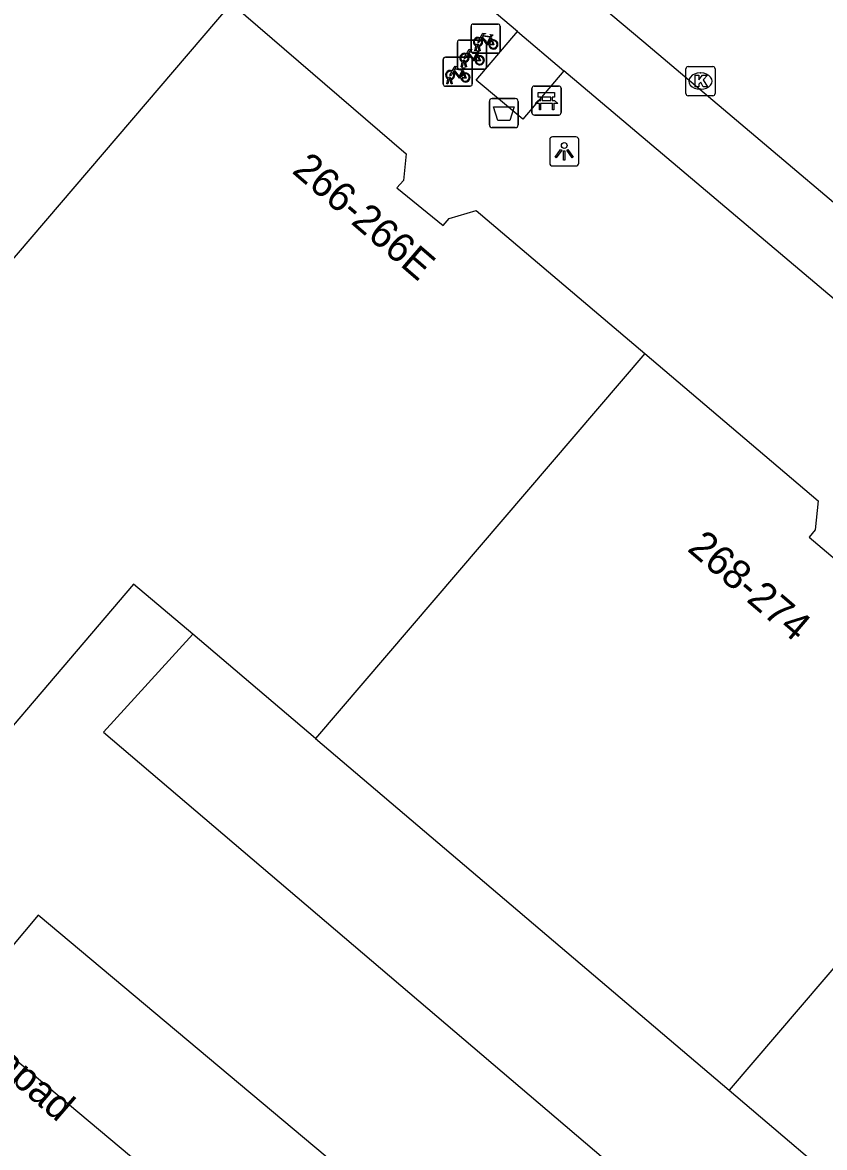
# Model space of a CAD drawing. Extents: x 162347 to 162868, y 381221 to 381813.
# Drawn here: x 162687 to 162714.57, y 381609.38 to 381648.06 of the extents above; entities that cross this region are included whole.
import ezdxf

# ---------------------------------------------------------------- set-up
doc = ezdxf.new("R2010")
doc.units = 0
for name, color, linetype in [('IMGEO_Afvalbak', 7, 'Continuous'), ('IMGEO_Bank', 7, 'Continuous'), ('IMGEO_Fietsenrek', 7, 'Continuous'), ('IMGEO_Fietspad_gesloten', 7, 'Continuous'), ('IMGEO_Kolk', 7, 'Continuous'), ('IMGEO_Lichtpunt', 7, 'Continuous'), ('IMGEO_Openbare_ruimte_label', 7, 'Continuous'), ('IMGEO_Pand', 7, 'Continuous'), ('IMGEO_Pand_nummerreeks', 7, 'Continuous'), ('IMGEO_Rijbaan_lokaal_open', 7, 'Continuous'), ('IMGEO_Voetpad_open', 7, 'Continuous')]:
    doc.layers.add(name, color=color, linetype=linetype)

msp = doc.modelspace()

# ---------------------------------------------------------------- linework, layer by layer
at = {"layer": 'IMGEO_Afvalbak'}
for p, q in [((162703.049, 381644.547), (162703.049, 381645.347)), ((162703.049, 381645.347), (162703.049, 381644.547)), ((162703.149, 381645.447), (162703.939, 381645.447)), ((162703.939, 381645.447), (162703.149, 381645.447)), ((162704.039, 381645.347), (162704.039, 381644.547)), ((162704.039, 381644.547), (162704.039, 381645.347)), ((162703.939, 381644.447), (162703.149, 381644.447)), ((162703.149, 381644.447), (162703.939, 381644.447))]:
    msp.add_line(p, q, dxfattribs=at)
msp.add_lwpolyline([(162703.192, 381645.161), (162703.896, 381645.161), (162703.747, 381644.691), (162703.341, 381644.691), (162703.192, 381645.161)], dxfattribs=at)
for centre, start, end in [((162703.149, 381645.347), 90, 180), ((162703.149, 381645.347), 90, 180), ((162703.939, 381645.347), 0, 90), ((162703.939, 381645.347), 360, 90), ((162703.149, 381644.547), 180, 270), ((162703.149, 381644.547), 180, 270), ((162703.939, 381644.547), 270, 0), ((162703.939, 381644.547), 270, 0)]:
    msp.add_arc(centre, 0.1, start, end, dxfattribs=at)
at = {"layer": 'IMGEO_Bank'}
for p, q in [((162704.511, 381644.953), (162704.511, 381645.794)), ((162704.511, 381645.794), (162704.511, 381644.953)), ((162704.586, 381645.878), (162705.427, 381645.878)), ((162705.427, 381645.878), (162704.586, 381645.878)), ((162705.511, 381645.803), (162705.511, 381644.962)), ((162705.511, 381644.962), (162705.511, 381645.803)), ((162705.208, 381645.276), (162704.815, 381645.276)), ((162704.82, 381645.384), (162704.82, 381645.49)), ((162704.864, 381645.49), (162704.864, 381645.384)), ((162705.152, 381645.496), (162704.87, 381645.496)), ((162704.87, 381645.378), (162705.152, 381645.378)), ((162705.158, 381645.384), (162705.158, 381645.49)), ((162705.202, 381645.49), (162705.202, 381645.384)), ((162705.436, 381644.878), (162704.595, 381644.878)), ((162704.595, 381644.878), (162705.436, 381644.878))]:
    msp.add_line(p, q, dxfattribs=at)
for points in [[(162704.814, 381645.496), (162704.728, 381645.496), (162704.728, 381645.657), (162705.291, 381645.657), (162705.291, 381645.496), (162705.208, 381645.496)], [(162704.758, 381645.276), (162704.616, 381645.276), (162704.728, 381645.378), (162704.814, 381645.378)], [(162704.808, 381645.269), (162704.808, 381645.062), (162704.765, 381645.062), (162704.765, 381645.269)], [(162705.208, 381645.378), (162705.291, 381645.378), (162705.403, 381645.276), (162705.264, 381645.276)], [(162705.258, 381645.269), (162705.258, 381645.062), (162705.214, 381645.062), (162705.214, 381645.269)]]:
    msp.add_lwpolyline(points, dxfattribs=at)
for centre, radius, start, end in [((162704.589, 381645.8), 0.0779, 92.4484, 184.2845), ((162704.589, 381645.8), 0.0779, 92.4484, 184.2845), ((162705.433, 381645.8), 0.0779, 2.4484, 94.2845), ((162705.433, 381645.8), 0.0779, 2.4484, 94.2845), ((162704.758, 381645.269), 0.00671, 2.8957, 87.1043), ((162704.815, 381645.269), 0.00671, 92.8957, 177.1043), ((162704.813, 381645.489), 0.00671, 2.8957, 87.1043), ((162704.813, 381645.385), 0.00671, 272.8957, 357.1043), ((162704.87, 381645.489), 0.00671, 92.8957, 177.1043), ((162704.87, 381645.385), 0.00671, 182.8957, 267.1043), ((162705.152, 381645.489), 0.00671, 2.8957, 87.1043), ((162705.152, 381645.385), 0.00671, 272.8957, 357.1043), ((162705.209, 381645.489), 0.00671, 92.8957, 177.1043), ((162705.209, 381645.385), 0.00671, 182.8957, 267.1043), ((162705.207, 381645.269), 0.00671, 2.8957, 87.1043), ((162705.264, 381645.269), 0.00671, 92.8957, 177.1043), ((162704.589, 381644.956), 0.0779, 182.4484, 274.2845), ((162704.589, 381644.956), 0.0779, 182.4484, 274.2845), ((162705.433, 381644.956), 0.0779, 272.4484, 4.2845), ((162705.433, 381644.956), 0.0779, 272.4484, 4.2845)]:
    msp.add_arc(centre, radius, start, end, dxfattribs=at)
at = {"layer": 'IMGEO_Fietsenrek'}
for p, q in [((162702.417, 381647.083), (162702.417, 381647.924)), ((162702.417, 381647.924), (162702.417, 381647.083)), ((162702.492, 381648.008), (162703.333, 381648.008)), ((162703.333, 381648.008), (162702.492, 381648.008)), ((162703.417, 381647.933), (162703.417, 381647.092)), ((162703.417, 381647.092), (162703.417, 381647.933)), ((162703.104, 381647.557), (162703.14, 381647.462)), ((162701.949, 381646.534), (162701.949, 381647.375)), ((162701.949, 381647.375), (162701.949, 381646.534)), ((162702.024, 381647.459), (162702.865, 381647.459)), ((162702.865, 381647.459), (162702.024, 381647.459)), ((162702.544, 381647.092), (162702.583, 381647.252)), ((162702.578, 381647.092), (162702.544, 381647.092)), ((162702.613, 381647.24), (162702.578, 381647.092)), ((162702.655, 381647.264), (162702.654, 381647.268)), ((162702.696, 381647.092), (162702.662, 381647.234)), ((162702.686, 381647.275), (162702.687, 381647.268)), ((162702.694, 381647.238), (162702.729, 381647.092)), ((162702.729, 381647.092), (162702.696, 381647.092)), ((162702.949, 381647.384), (162702.949, 381646.543)), ((162702.949, 381646.543), (162702.949, 381647.384)), ((162701.459, 381645.946), (162701.459, 381646.787)), ((162701.459, 381646.787), (162701.459, 381645.946)), ((162701.534, 381646.871), (162702.375, 381646.871)), ((162702.375, 381646.871), (162701.534, 381646.871)), ((162702.076, 381646.543), (162702.115, 381646.703)), ((162702.187, 381646.715), (162702.186, 381646.719)), ((162702.218, 381646.726), (162702.219, 381646.719)), ((162702.459, 381646.796), (162702.459, 381645.955)), ((162702.459, 381645.955), (162702.459, 381646.796)), ((162703.342, 381647.008), (162702.501, 381647.008)), ((162702.501, 381647.008), (162703.342, 381647.008)), ((162702.636, 381647.008), (162702.672, 381646.913)), ((162702.874, 381646.459), (162702.033, 381646.459)), ((162702.033, 381646.459), (162702.874, 381646.459)), ((162702.11, 381646.543), (162702.076, 381646.543)), ((162702.145, 381646.691), (162702.11, 381646.543)), ((162702.146, 381646.42), (162702.182, 381646.325)), ((162702.228, 381646.543), (162702.194, 381646.685)), ((162702.226, 381646.689), (162702.261, 381646.543)), ((162702.261, 381646.543), (162702.228, 381646.543)), ((162701.586, 381645.955), (162701.625, 381646.115)), ((162701.62, 381645.955), (162701.586, 381645.955)), ((162701.655, 381646.103), (162701.62, 381645.955)), ((162701.697, 381646.127), (162701.696, 381646.131)), ((162701.738, 381645.955), (162701.704, 381646.097)), ((162701.728, 381646.138), (162701.729, 381646.131)), ((162701.736, 381646.101), (162701.771, 381645.955)), ((162701.771, 381645.955), (162701.738, 381645.955)), ((162702.384, 381645.871), (162701.543, 381645.871)), ((162701.543, 381645.871), (162702.384, 381645.871))]:
    msp.add_line(p, q, dxfattribs=at)
for points in [[(162702.751, 381647.482), (162702.699, 381647.392), (162702.659, 381647.367), (162702.66, 381647.414), (162702.715, 381647.508)], [(162702.73, 381647.534), (162702.825, 381647.698), (162702.911, 381647.684), (162702.913, 381647.675), (162702.857, 381647.664), (162702.83, 381647.619), (162703.086, 381647.578)], [(162703.026, 381647.29), (162702.976, 381647.29), (162702.785, 381647.541), (162702.766, 381647.509)], [(162703.073, 381647.553), (162702.816, 381647.594), (162702.799, 381647.565), (162702.966, 381647.345), (162703.073, 381647.553)], [(162703.121, 381647.455), (162703.091, 381647.532), (162702.982, 381647.314), (162703.025, 381647.314)], [(162703.086, 381647.578), (162703.111, 381647.627), (162703.105, 381647.631), (162703.082, 381647.635), (162703.07, 381647.642), (162703.069, 381647.645), (162703.071, 381647.65), (162703.166, 381647.635), (162703.168, 381647.625), (162703.158, 381647.612), (162703.146, 381647.606), (162703.132, 381647.612), (162703.104, 381647.557)], [(162702.262, 381646.985), (162702.357, 381647.149), (162702.443, 381647.135), (162702.445, 381647.126), (162702.389, 381647.115), (162702.362, 381647.07), (162702.618, 381647.029)], [(162702.618, 381647.029), (162702.643, 381647.078), (162702.637, 381647.082), (162702.614, 381647.086), (162702.602, 381647.093), (162702.601, 381647.096), (162702.603, 381647.101), (162702.698, 381647.086), (162702.7, 381647.076), (162702.69, 381647.063), (162702.678, 381647.057), (162702.664, 381647.063), (162702.636, 381647.008)], [(162703.055, 381647.314), (162703.175, 381647.313), (162703.131, 381647.427)], [(162703.151, 381647.434), (162703.206, 381647.289), (162703.056, 381647.289)], [(162702.283, 381646.933), (162702.231, 381646.843), (162702.191, 381646.818), (162702.192, 381646.865), (162702.247, 381646.959)], [(162702.558, 381646.741), (162702.508, 381646.741), (162702.317, 381646.992), (162702.298, 381646.96)], [(162702.605, 381647.004), (162702.348, 381647.045), (162702.331, 381647.016), (162702.498, 381646.796), (162702.605, 381647.004)], [(162702.653, 381646.906), (162702.623, 381646.983), (162702.514, 381646.765), (162702.557, 381646.765)], [(162702.587, 381646.765), (162702.707, 381646.764), (162702.663, 381646.878)], [(162702.683, 381646.885), (162702.738, 381646.74), (162702.588, 381646.74)], [(162701.793, 381646.345), (162701.741, 381646.255), (162701.701, 381646.23), (162701.702, 381646.277), (162701.757, 381646.371)], [(162701.772, 381646.397), (162701.867, 381646.561), (162701.953, 381646.547), (162701.955, 381646.538), (162701.899, 381646.527), (162701.872, 381646.482), (162702.128, 381646.441)], [(162702.068, 381646.153), (162702.018, 381646.153), (162701.827, 381646.404), (162701.808, 381646.372)], [(162702.115, 381646.416), (162701.858, 381646.457), (162701.841, 381646.428), (162702.008, 381646.208), (162702.115, 381646.416)], [(162702.163, 381646.318), (162702.133, 381646.395), (162702.024, 381646.177), (162702.067, 381646.177)], [(162702.128, 381646.441), (162702.153, 381646.49), (162702.147, 381646.494), (162702.124, 381646.498), (162702.112, 381646.505), (162702.111, 381646.508), (162702.113, 381646.513), (162702.208, 381646.498), (162702.21, 381646.488), (162702.2, 381646.475), (162702.188, 381646.469), (162702.174, 381646.475), (162702.146, 381646.42)], [(162702.097, 381646.177), (162702.217, 381646.176), (162702.173, 381646.29)], [(162702.193, 381646.297), (162702.248, 381646.152), (162702.098, 381646.152)]]:
    msp.add_lwpolyline(points, dxfattribs=at)
for centre, radius, start, end in [((162702.495, 381647.93), 0.0779, 92.4484, 184.2845), ((162702.495, 381647.93), 0.0779, 92.4484, 184.2845), ((162703.339, 381647.93), 0.0779, 2.4484, 94.2845), ((162703.339, 381647.93), 0.0779, 2.4484, 94.2845), ((162702.657, 381647.393), 0.159, 62.6766, 242.1369), ((162702.657, 381647.393), 0.129, 63.3192, 238.903), ((162702.657, 381647.393), 0.129, 283.6043, 43.4302), ((162702.657, 381647.393), 0.159, 283.5766, 46.6042), ((162702.027, 381647.381), 0.0779, 92.4484, 184.2845), ((162702.027, 381647.381), 0.0779, 92.4484, 184.2845), ((162702.637, 381647.264), 0.0499, 12.8025, 158.6934), ((162702.657, 381647.393), 0.159, 253.9967, 271.7867), ((162702.637, 381647.264), 0.0174, 12.8025, 163.4502), ((162702.657, 381647.393), 0.129, 253.415, 269.0204), ((162702.871, 381647.381), 0.0779, 2.4484, 94.2845), ((162702.871, 381647.381), 0.0779, 2.4484, 94.2845), ((162703.184, 381647.309), 0.159, 113.3408, 178.3217), ((162703.184, 381647.309), 0.159, 187.0065, 105.7708), ((162703.184, 381647.309), 0.129, 113.923, 177.9556), ((162703.184, 381647.309), 0.129, 188.6715, 104.5883), ((162703.339, 381647.086), 0.0779, 272.4484, 4.2845), ((162703.339, 381647.086), 0.0779, 272.4484, 4.2845), ((162701.537, 381646.793), 0.0779, 92.4484, 184.2845), ((162701.537, 381646.793), 0.0779, 92.4484, 184.2845), ((162702.189, 381646.844), 0.159, 62.6766, 242.1369), ((162702.189, 381646.844), 0.129, 63.3192, 238.903), ((162702.169, 381646.715), 0.0499, 12.8025, 158.6934), ((162702.169, 381646.715), 0.0174, 12.8025, 163.4502), ((162702.189, 381646.844), 0.129, 253.415, 269.0204), ((162702.189, 381646.844), 0.129, 283.6043, 43.4302), ((162702.189, 381646.844), 0.159, 283.5766, 46.6042), ((162702.381, 381646.793), 0.0779, 2.4484, 94.2845), ((162702.381, 381646.793), 0.0779, 2.4484, 94.2845), ((162702.495, 381647.086), 0.0779, 182.4484, 274.2845), ((162702.495, 381647.086), 0.0779, 182.4484, 274.2845), ((162702.716, 381646.76), 0.159, 113.3408, 178.3217), ((162702.716, 381646.76), 0.159, 187.0065, 105.7708), ((162702.716, 381646.76), 0.129, 113.923, 177.9556), ((162702.716, 381646.76), 0.129, 188.6715, 104.5883), ((162701.699, 381646.256), 0.159, 62.6766, 242.1369), ((162701.699, 381646.256), 0.129, 63.3192, 238.903), ((162701.699, 381646.256), 0.129, 283.6043, 43.4302), ((162701.699, 381646.256), 0.159, 283.5766, 46.6042), ((162702.027, 381646.537), 0.0779, 182.4484, 274.2845), ((162702.027, 381646.537), 0.0779, 182.4484, 274.2845), ((162702.226, 381646.172), 0.159, 113.3408, 178.3217), ((162702.226, 381646.172), 0.159, 187.0065, 105.7708), ((162702.189, 381646.844), 0.159, 253.9967, 271.7867), ((162702.871, 381646.537), 0.0779, 272.4484, 4.2845), ((162702.871, 381646.537), 0.0779, 272.4484, 4.2845), ((162701.537, 381645.949), 0.0779, 182.4484, 274.2845), ((162701.537, 381645.949), 0.0779, 182.4484, 274.2845), ((162701.679, 381646.127), 0.0499, 12.8025, 158.6934), ((162701.699, 381646.256), 0.159, 253.9967, 271.7867), ((162701.679, 381646.127), 0.0174, 12.8025, 163.4502), ((162701.699, 381646.256), 0.129, 253.415, 269.0204), ((162702.226, 381646.172), 0.129, 113.923, 177.9556), ((162702.226, 381646.172), 0.129, 188.6715, 104.5883), ((162702.381, 381645.949), 0.0779, 272.4484, 4.2845), ((162702.381, 381645.949), 0.0779, 272.4484, 4.2845)]:
    msp.add_arc(centre, radius, start, end, dxfattribs=at)
at = {"layer": 'IMGEO_Fietspad_gesloten'}
for points in [[(162704.011, 381647.75), (162695.755, 381654.725)], [(162705.095, 381650.146), (162708.354, 381647.393), (162719.685, 381637.816)], [(162704.011, 381647.75), (162705.608, 381646.401)], [(162718.443, 381635.556), (162705.608, 381646.401)]]:
    msp.add_lwpolyline(points, dxfattribs=at)
at = {"layer": 'IMGEO_Kolk'}
for p, q in [((162709.803, 381645.62), (162709.803, 381646.472)), ((162709.878, 381646.546), (162710.73, 381646.546)), ((162710.291, 381646.326), (162710.316, 381646.326)), ((162710.804, 381646.472), (162710.804, 381645.62)), ((162710.73, 381645.546), (162709.878, 381645.546)), ((162710.314, 381645.766), (162710.289, 381645.766))]:
    msp.add_line(p, q, dxfattribs=at)
for points in [[(162709.803, 381645.62), (162709.803, 381646.472)], [(162709.878, 381646.546), (162710.73, 381646.546)], [(162710.804, 381646.472), (162710.804, 381645.62)], [(162710.124, 381646.246), (162710.247, 381646.246), (162710.247, 381646.095), (162710.377, 381646.246), (162710.541, 381646.246), (162710.395, 381646.095), (162710.548, 381645.846), (162710.396, 381645.846), (162710.311, 381646.01), (162710.247, 381645.943), (162710.247, 381645.846), (162710.124, 381645.846), (162710.124, 381646.246)], [(162710.73, 381645.546), (162709.878, 381645.546)]]:
    msp.add_lwpolyline(points, dxfattribs=at)
for centre, start, end in [((162709.88, 381646.47), 91.552, 178.448), ((162709.88, 381646.47), 91.552, 178.448), ((162710.728, 381646.47), 1.552, 88.448), ((162710.728, 381646.47), 1.552, 88.448), ((162709.88, 381645.622), 181.552, 268.448), ((162709.88, 381645.622), 181.552, 268.448), ((162710.728, 381645.622), 271.552, 358.448), ((162710.728, 381645.622), 271.552, 358.448)]:
    msp.add_arc(centre, 0.0765, start, end, dxfattribs=at)
for centre, major_axis, ratio, start_param, end_param in [((162710.29, 381646.046), (-0.387, 0.002), 0.722429, 4.712389, 7.853982), ((162710.315, 381646.046), (-0.39, 0.002), 0.717154, 1.570796, 4.712389)]:
    msp.add_ellipse(centre, major_axis=major_axis, ratio=ratio, start_param=start_param, end_param=end_param, dxfattribs=at)
at = {"layer": 'IMGEO_Lichtpunt'}
for p, q in [((162705.122, 381644.033), (162705.122, 381643.226)), ((162705.122, 381644.033), (162705.122, 381643.226)), ((162706.024, 381644.128), (162705.216, 381644.128)), ((162706.024, 381644.128), (162705.216, 381644.128)), ((162706.118, 381643.226), (162706.118, 381644.033)), ((162706.118, 381643.226), (162706.118, 381644.033)), ((162705.216, 381643.132), (162706.024, 381643.132)), ((162705.216, 381643.132), (162706.024, 381643.132))]:
    msp.add_line(p, q, dxfattribs=at)
for points in [[(162705.496, 381643.697), (162705.535, 381643.669), (162705.347, 381643.407), (162705.309, 381643.434), (162705.496, 381643.697)], [(162705.598, 381643.649), (162705.645, 381643.649), (162705.645, 381643.327), (162705.598, 381643.327), (162705.598, 381643.649)], [(162705.708, 381643.669), (162705.746, 381643.696), (162705.933, 381643.434), (162705.894, 381643.406), (162705.708, 381643.669)]]:
    msp.add_lwpolyline(points, dxfattribs=at)
msp.add_circle((162705.621, 381643.831), 0.0994, dxfattribs=at)
for centre, start, end in [((162705.216, 381644.033), 90, 180), ((162705.216, 381644.033), 90, 180), ((162706.024, 381644.033), 0, 90), ((162706.024, 381644.033), 0, 90), ((162705.216, 381643.226), 180, 270), ((162705.216, 381643.226), 180, 270), ((162706.024, 381643.226), 270, 0), ((162706.024, 381643.226), 270, 360)]:
    msp.add_arc(centre, 0.0946, start, end, dxfattribs=at)
at = {"layer": 'IMGEO_Pand'}
for points in [[(162675.845, 381641.49), (162682.884, 381635.503), (162694.188, 381648.719)], [(162694.188, 381648.719), (162700.183, 381643.545), (162700.101, 381642.634), (162699.87, 381642.371), (162701.463, 381641.084), (162701.664, 381641.32), (162702.596, 381641.595), (162708.391, 381636.674)], [(162708.391, 381636.674), (162697.07, 381623.436)], [(162708.391, 381636.674), (162714.347, 381631.615), (162714.245, 381630.614), (162714.036, 381630.358), (162715.605, 381629.033), (162715.798, 381629.263), (162716.804, 381629.538), (162722.614, 381624.591)], [(162692.852, 381627.024), (162690.819, 381628.753), (162683.248, 381619.871), (162668.299, 381632.588)], [(162697.07, 381623.436), (162692.852, 381627.024)], [(162722.614, 381624.591), (162711.285, 381611.345)], [(162697.07, 381623.436), (162711.285, 381611.345)], [(162711.285, 381611.345), (162715.977, 381607.354)]]:
    msp.add_lwpolyline(points, dxfattribs=at)
at = {"layer": 'IMGEO_Rijbaan_lokaal_open'}
for points in [[(162692.852, 381627.024), (162689.779, 381623.657), (162713.008, 381603.857)], [(162709.112, 381599.269), (162687.533, 381617.362), (162684.762, 381614.058), (162706.321, 381595.982)]]:
    msp.add_lwpolyline(points, dxfattribs=at)
at = {"layer": 'IMGEO_Voetpad_open'}
msp.add_lwpolyline([(162705.608, 381646.401), (162704.2, 381644.736), (162702.594, 381646.082), (162704.011, 381647.75)], dxfattribs=at)

# ---------------------------------------------------------------- texts
at = {"layer": 'IMGEO_Openbare_ruimte_label'}
msp.add_text('Melissapad', height=1, rotation=319.0943, dxfattribs=at).set_placement((162683.114, 381614.648))
at = {"layer": 'IMGEO_Pand_nummerreeks'}
for s, rotation, p in [('266-266E', 319.2742, (162696.227, 381642.917)), ('268-274', 319.4632, (162709.815, 381629.92))]:
    msp.add_text(s, height=1, rotation=rotation, dxfattribs=at).set_placement(p)

doc.saveas('drawing.dxf')
